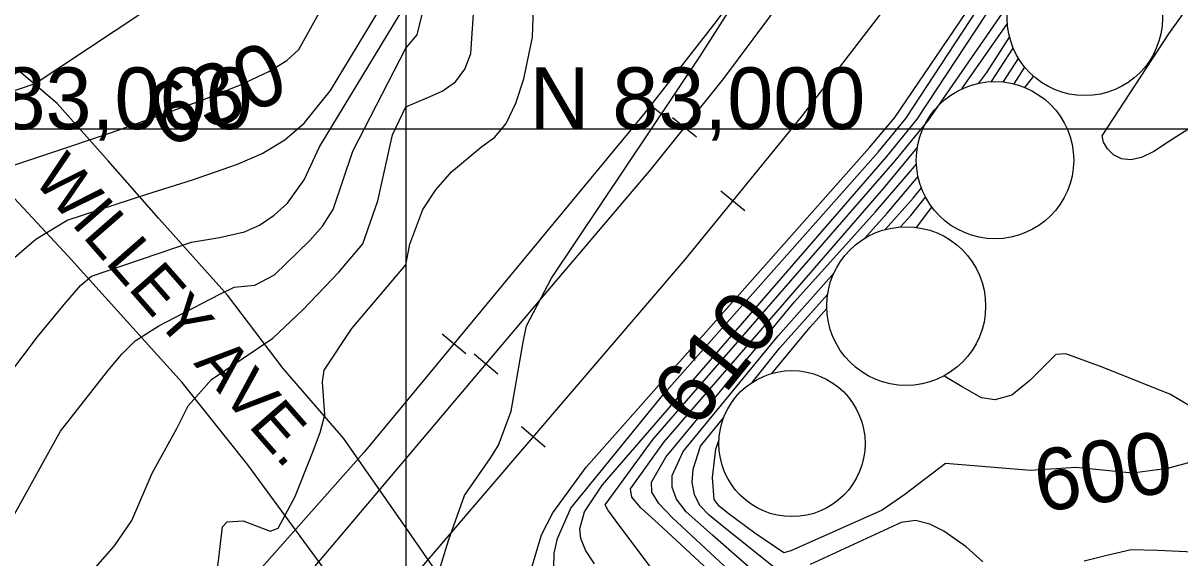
# Model space of a CAD drawing. Extents: x 79600 to 91800, y 75600 to 84400.
# Drawn here: x 84876.3 to 85250.2, y 82861.2 to 83034.3 of the extents above; entities that cross this region are included whole.
import ezdxf

# ---------------------------------------------------------------- set-up
doc = ezdxf.new("R2010")
doc.units = 0
for name, color, linetype in [('084-085$0$GRID', 7, 'Continuous'), ('084-085$0$INDEX', 7, 'Continuous'), ('084-085$0$INDXLBL', 7, 'Continuous'), ('084-085$0$INTER', 7, 'Continuous'), ('084-085$0$ROAD', 7, 'Continuous'), ('084-085$0$ROAD-NAME', 7, 'Continuous'), ('084-085$0$RR', 7, 'Continuous'), ('084-090$0$BLDG', 7, 'Continuous'), ('084-090$0$GRID', 7, 'Continuous'), ('084-090$0$INDEX', 7, 'Continuous'), ('084-090$0$INDXLBL', 7, 'Continuous'), ('084-090$0$INTER', 7, 'Continuous'), ('084-090$0$ROAD', 7, 'Continuous'), ('084-090$0$RR', 7, 'Continuous')]:
    doc.layers.add(name, color=color, linetype=linetype)

# ---------------------------------------------------------------- blocks, each defined once
blk = doc.blocks.new('084-090$0$RRTICK100')
blk.add_line((0, -5), (0, 5))

msp = doc.modelspace()

# ---------------------------------------------------------------- linework, layer by layer
at = {"layer": '084-085$0$GRID'}
for p, q in [((85000, 84000), (85000, 80000)), ((85000, 83000), (80000, 83000))]:
    msp.add_line(p, q, dxfattribs=at)
at = {"layer": '084-085$0$INDEX'}
for points in [[(84862.64, 82984.84), (84904.89, 82998.96), (84933.81, 83009.3), (84946.58, 83014.4), (84955.67, 83018.63), (84961.57, 83022.26), (84965.39, 83025.78), (84974.55, 83042.41), (84977.27, 83046.37), (84980.5, 83049.24), (84991.82, 83052.87), (85000, 83063.9)], [(84874.6, 82759.72), (84917.82, 82816), (84925.14, 82825.84), (84929.8, 82832.36), (84930.87, 82834.35), (84929.19, 82834.44), (84939.03, 82856.69), (84940.75, 82871.34), (84942.25, 82872.89), (84947.4, 82873.2), (84956.1, 82869.93), (84958.72, 82870.85), (84964.15, 82880.92), (84969.84, 82895.2), (84972.28, 82901.78), (84973.81, 82907.52), (84973.05, 82918.25), (84973.63, 82921.97), (84982.55, 82935.49), (85000, 82956.13)]]:
    msp.add_lwpolyline(points, dxfattribs=at)
at = {"layer": '084-085$0$INTER'}
for points in [[(84793.9, 82901.09), (84790.55, 82919.92), (84788.21, 82932.88), (84786.65, 82943.12), (84786.59, 82949.59), (84789.35, 82954.69), (84808.46, 82972.82), (84823.66, 82985.87), (84839.35, 82997.65), (84853.28, 83005.64), (84880.14, 83014.83), (84923.29, 83043.44), (84936.9, 83053.27), (84945.21, 83060.12), (84950.04, 83064.21), (84954.5, 83066.36), (84983.38, 83066.72), (84988.87, 83066.64), (84993.09, 83067.35), (84996.07, 83069.11), (85000, 83074.9)], [(84869.75, 82955.27), (84880.41, 82964.44), (84890.56, 82970.58), (84916.26, 82979), (84930.99, 82983.6), (84945.6, 82988.69), (84953.54, 82992.17), (84960.94, 82996.58), (84967.15, 83001.93), (84975.64, 83012.48), (85000, 83052.91)], [(84861.67, 82907.35), (84880.95, 82932.75), (84889.56, 82943.3), (84894.78, 82949.46), (84898.35, 82952.48), (84930.72, 82963.4), (84939.75, 82964.99), (84947.88, 82966.82), (84952.68, 82968.95), (84957.45, 82972.18), (84961.75, 82976.06), (84967.18, 82983.6), (84972.05, 82994.28), (85000, 83040.33)], [(84858.02, 82847.49), (84884.01, 82894.49), (84888.33, 82902.24), (84903.7, 82921.83), (84908.22, 82927.18), (84912.45, 82931.52), (84920.12, 82936.39), (84939.83, 82946.56), (84944.53, 82948.87), (84951.23, 82949.48), (84957.6, 82952.84), (84969, 82963.98), (84973.04, 82968.62), (84976.47, 82973.97), (84982.88, 82992.87), (85000, 83026.18)], [(84843.69, 82793.19), (84879.09, 82834.53), (84893.52, 82851.15), (84905.78, 82865.17), (84911.45, 82873.39), (84918.04, 82888.63), (84926.02, 82903.14), (84929.62, 82910.46), (84937.21, 82918.94), (84957.02, 82932.39), (84966.69, 82941.49), (84978.36, 82953.76), (84986.09, 82962.92), (84990.92, 82976.79), (84995.72, 82998.19), (85000, 83007.23)]]:
    msp.add_lwpolyline(points, dxfattribs=at)
at = {"layer": '084-085$0$ROAD'}
for points in [[(85000, 82871.03), (84979.86, 82900.04), (84960.34, 82922.54), (84942.35, 82946.3), (84920.19, 82971.09), (84903.79, 82989.76), (84887.24, 83008.28), (84869.8, 83023.24)], [(85000, 82821.67), (84948.92, 82891.4), (84927.66, 82918.05), (84890.82, 82958.91), (84858.83, 82993.18)]]:
    msp.add_lwpolyline(points, dxfattribs=at)
at = {"layer": '084-085$0$RR'}
for points in [[(85000, 82911.78), (84986.39, 82895.32), (84880.74, 82776.02), (84821.78, 82712.13), (84802.83, 82692.65), (84778.04, 82669.55), (84733.35, 82630.36), (84690.01, 82594.42), (84636.85, 82553.3), (84565.7, 82504.11), (84480.11, 82447.38), (84431.32, 82416.33), (84397.27, 82394.38), (84374.88, 82379.85)], [(85000, 82893.4), (84960.48, 82846.59), (84894.54, 82769.98), (84855.59, 82727.6), (84807.43, 82680.03), (84772.85, 82648.51), (84740.55, 82619.93), (84705.34, 82590.56), (84669.94, 82563.19), (84623.97, 82528.77), (84587.02, 82502.16), (84545.01, 82473.34), (84482.7, 82435.06), (84386.2, 82373.74), (84378.88, 82369.01)]]:
    msp.add_lwpolyline(points, dxfattribs=at)
at = {"layer": '084-090$0$BLDG'}
for centre, radius in [((85219.52, 83035.96), 25.09), ((85190.48, 82989.97), 25.44), ((85161.77, 82942.75), 25.68), ((85124.85, 82898.23), 23.63)]:
    msp.add_circle(centre, radius, dxfattribs=at)
at = {"layer": '084-090$0$GRID'}
for p, q in [((85000, 84000), (85000, 80000)), ((90000, 83000), (85000, 83000))]:
    msp.add_line(p, q, dxfattribs=at)
at = {"layer": '084-090$0$INDEX'}
msp.add_line((85196.66, 83014.65), (85200.13, 83020.03), dxfattribs=at)
for points in [[(85000, 82956.13), (85001.26, 82962.83), (85005.5, 82974.03), (85009.67, 82980.34), (85014.73, 82986.24), (85024.62, 82994.39), (85028.77, 82997.47), (85032.41, 83001.81), (85035.56, 83008.43), (85038.12, 83016.29), (85040.92, 83029.84), (85041.71, 83051.92)], [(85085.36, 82849.88), (85067.69, 82873.61), (85065.3, 82876.85), (85064.47, 82878.45), (85080.02, 82899.68), (85158.21, 82989.72), (85168.94, 83002.94), (85192.86, 83037.59), (85194.9, 83040.77)], [(85159.93, 82968.37), (85163.27, 82972.08), (85168.06, 82977.95)], [(85118.35, 82920.95), (85130.72, 82935.95), (85136.1, 82941.92)], [(85253.8, 82892.22), (85246.3, 82890.2), (85234.92, 82888.65), (85216.66, 82890.5), (85201.95, 82889.55), (85174.44, 82891.75), (85161.35, 82881.71), (85153.98, 82876.66), (85124.43, 82863.52), (85122.17, 82862.88), (85112.88, 82869.27), (85104.11, 82875.7), (85101.27, 82877.97), (85099.7, 82880.1), (85099.12, 82887.3), (85100.25, 82896.38), (85101.26, 82899.51)]]:
    msp.add_lwpolyline(points, dxfattribs=at)
at = {"layer": '084-090$0$INTER'}
for p, q in [((85179.78, 83013.05), (85194.49, 83034.2)), ((85189.33, 83015.39), (85196.38, 83026.26)), ((85193.16, 83015.27), (85198.09, 83022.9)), ((85165.09, 82968.22), (85170.11, 82974.73))]:
    msp.add_line(p, q, dxfattribs=at)
for points in [[(85539.33, 83193.52), (85513.67, 83133.98), (85512.48, 83128.47), (85502.6, 83106.02), (85499.54, 83099.46), (85492.87, 83090.03), (85421.8, 83013.08), (85379.78, 82970.64), (85335.95, 82929.3), (85291.11, 82882.44), (85288.49, 82879.75), (85267.65, 82868.5), (85260.18, 82864.89), (85254.69, 82863.05), (85243.04, 82863.62), (85234.48, 82863.89), (85226.61, 82861.97), (85219.36, 82860.19)], [(85000, 82806.31), (85004.95, 82804.74), (85008.36, 82803.87), (85012.39, 82804.05), (85021.31, 82808.83), (85033.25, 82817.79), (85037.88, 82822.41), (85039.73, 82826.71), (85039.14, 82840.01), (85039.07, 82848.77), (85039.77, 82854.89), (85043.85, 82868.75), (85047.56, 82875.84), (85058.34, 82890.61), (85149.96, 82994.06), (85158.08, 83003.75), (85188.91, 83049.33), (85251.56, 83146.8), (85258.81, 83159.62), (85266.74, 83172.6), (85271.01, 83177.99), (85275.04, 83181.91), (85277.15, 83183.25)], [(85047.81, 82858.13), (85048, 82862.74), (85049.01, 82867.57), (85053.39, 82877.39), (85083.56, 82914.43), (85152.71, 82992.61), (85161.7, 83003.48), (85244.25, 83129.5), (85250.19, 83137.46)], [(85061, 82859.3), (85058.09, 82863.78), (85056.55, 82867.49), (85056.24, 82870.6), (85057.76, 82876.15), (85063.54, 82884.85), (85155.46, 82991.17), (85165.32, 83003.21), (85234.93, 83109.11), (85241, 83118.44)], [(85000, 83007.23), (85007.16, 83010.23), (85011.8, 83012.33), (85016.09, 83015.34), (85019.11, 83019.4), (85020.98, 83024.5), (85023.06, 83055.19)], [(85002.39, 82829.67), (85013.81, 82866.83), (85018.99, 82881.39), (85027.48, 82893.77), (85029.96, 82897.69), (85034.05, 82908.72), (85037.9, 82931.04), (85038.98, 82936.39), (85047.06, 82951.81), (85095.17, 83023.66), (85107.3, 83042.88)], [(85276.1, 83014.77), (85246.59, 82995.96), (85241.8, 82992.82), (85237.85, 82990.84), (85234.39, 82990.09), (85231.38, 82990.43), (85228.84, 82991.68), (85226.84, 82993.61), (85225.53, 82995.81), (85225.12, 82997.83), (85246.66, 83030.89), (85253.3, 83040.05)], [(85000, 83026.18), (85003.72, 83030.52), (85005.58, 83038.44)], [(85185.26, 83014.87), (85187.89, 83018.38), (85195.21, 83029.77)], [(85200.15, 83013.5), (85202.6, 83016.64), (85202.91, 83017.15)], [(85307.15, 82886.4), (85258.03, 82831.86), (85242.51, 82814.76), (85231.47, 82803.62), (85203.33, 82779.43), (85185.73, 82767.36), (85182.21, 82765.37), (85179.78, 82764.96), (85154.54, 82783.79), (85140.05, 82794.75), (85116.87, 82824.23), (85111.51, 82831.74), (85100.64, 82854.68), (85081.68, 82872.27), (85076.03, 82877.47), (85073.03, 82880.91), (85072.68, 82883.58), (85083.56, 82898.85), (85154.58, 82980.91), (85165.35, 82993.95)], [(85302.87, 82886.23), (85260.94, 82839.98), (85238.81, 82815.54), (85229.87, 82806.94), (85218.37, 82797.71), (85209.43, 82790.73), (85203.49, 82787.34), (85199.55, 82785.97), (85194.2, 82785.52), (85187.45, 82787.34), (85179.5, 82792.28), (85163.97, 82806.28), (85151.31, 82820.48), (85134.42, 82832.16), (85122.57, 82842.95), (85113.79, 82848.51), (85086.18, 82874.22), (85081.79, 82878.85), (85079.55, 82882.51), (85079.41, 82885.72), (85084.02, 82893.88), (85125.64, 82944.11), (85151.79, 82973.12), (85165.07, 82988.73)], [(85148.42, 82964.69), (85155.61, 82972.77), (85165.6, 82984.66)], [(85155.02, 82967.53), (85164.03, 82977.68), (85166.67, 82981.01)], [(85114.23, 82855.36), (85099.11, 82868.58), (85090.69, 82876.18), (85087.56, 82880.24), (85086.08, 82884.11), (85086.14, 82887.86), (85089.66, 82895.63), (85120.33, 82933.15), (85138.44, 82953.48)], [(85111.99, 82918.06), (85120.97, 82929.18), (85136.37, 82946.52)], [(85255.77, 82909.08), (85247.27, 82914.08), (85225.41, 82922.9), (85213.35, 82927.32), (85210.12, 82927.1), (85201.74, 82918.68), (85195.97, 82913.95), (85190.4, 82912.36), (85186.09, 82913.04), (85179.84, 82916.6), (85174.85, 82919.58), (85174.06, 82920.2)], [(85118.99, 82858.2), (85101.61, 82872.14), (85098.04, 82875.08), (85095.19, 82878.14), (85093.32, 82881.63), (85092.6, 82885.7), (85092.86, 82890), (85095.3, 82897.38), (85102.76, 82906.62)], [(85186.55, 82860), (85181.18, 82864.81), (85173.92, 82869.86), (85169.42, 82872.19), (85164.75, 82873.33), (85160.19, 82872.74), (85130.69, 82859.13)]]:
    msp.add_lwpolyline(points, dxfattribs=at)
at = {"layer": '084-090$0$ROAD'}
msp.add_lwpolyline([(85860.46, 83480.29), (85853.35, 83465.55), (85817.97, 83421.51), (85773.28, 83366.26), (85731.88, 83322), (85677.49, 83264.34), (85609.66, 83191.27), (85538.01, 83114.6), (85468.96, 83041.05), (85400.81, 82969.05), (85352.84, 82918.24), (85257.36, 82815.09), (85202.04, 82758.35), (85143.76, 82703.58), (85135.92, 82699.8), (85127.74, 82699.41), (85118.61, 82701.64), (85111.3, 82707.59), (85098.77, 82725.83), (85029.67, 82828.28), (85000, 82871.03)], dxfattribs=at)
at = {"layer": '084-090$0$RR'}
for points in [[(85593.71, 83943.26), (85585.41, 83926.37), (85532.77, 83817.01), (85482.54, 83713.38), (85431.24, 83608.04), (85394.79, 83531.11), (85335.47, 83409.95), (85302.79, 83342.46), (85281.29, 83299.49), (85262.81, 83263.33), (85250.39, 83239.9), (85232.79, 83208.69), (85215.32, 83179.19), (85192.52, 83142.83), (85171.07, 83110.97), (85147.63, 83076.93), (85126.76, 83048.78), (85102.69, 83016.43), (85079.2, 82987.02), (85045.78, 82947.63), (85000, 82893.4)], [(85579.62, 83943.24), (85500.54, 83781.95), (85438.52, 83652.89), (85386.46, 83545.85), (85313.83, 83397.07), (85269.5, 83305.85), (85256.92, 83281.65), (85244.49, 83258.21), (85233.12, 83237.72), (85218.09, 83211.17), (85199.11, 83179.18), (85179.35, 83148.42), (85159.73, 83118.42), (85138.27, 83086.87), (85119.84, 83061.37), (85100.19, 83034.78), (85076.86, 83004.75), (85000, 82911.78)], [(85000, 82852.17), (85090.45, 82957.95), (85127.97, 83004.02), (85155.11, 83039.33), (85179, 83074.61), (85206.51, 83117.96), (85232.2, 83158.36), (85258.32, 83203.08)]]:
    msp.add_lwpolyline(points, dxfattribs=at)

# ---------------------------------------------------------------- block references
for p, rotation in [((85079.19, 83007.75), -127.8379777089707), ((85090.12, 83000.69), -128.60655211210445), ((85105.75, 82976.74), 50.8365863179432), ((85015.57, 82930.6), -129.58236566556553), ((85025.88, 82924.06), -130.17244378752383), ((85041.21, 82900.36), 49.46588448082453)]:
    msp.add_blockref('084-090$0$RRTICK100', p, dxfattribs=dict(at, rotation=rotation))

# ---------------------------------------------------------------- texts
at = {"layer": '084-085$0$GRID'}
msp.add_text('N 83,000', height=20, dxfattribs=at).set_placement((85040, 83000))
at = {"layer": '084-085$0$INDXLBL'}
msp.add_text('630', height=20, rotation=22.4714, dxfattribs=at).set_placement((84921.95, 82993.67))
at = {"layer": '084-085$0$ROAD-NAME'}
msp.add_text('WILLEY AVE.', height=15, rotation=311.167, dxfattribs=at).set_placement((84879.08, 82983.69))
at = {"layer": '084-090$0$GRID'}
msp.add_text('N 83,000', height=20, dxfattribs=at).set_placement((84841.9, 83000))
at = {"layer": '084-090$0$INDXLBL'}
for s, rotation, p in [('610', 50.9979, (85093.77, 82902.39)), ('600', 9.0867, (85204.89, 82875.87))]:
    msp.add_text(s, height=20, rotation=rotation, dxfattribs=at).set_placement(p)

doc.saveas('drawing.dxf')
